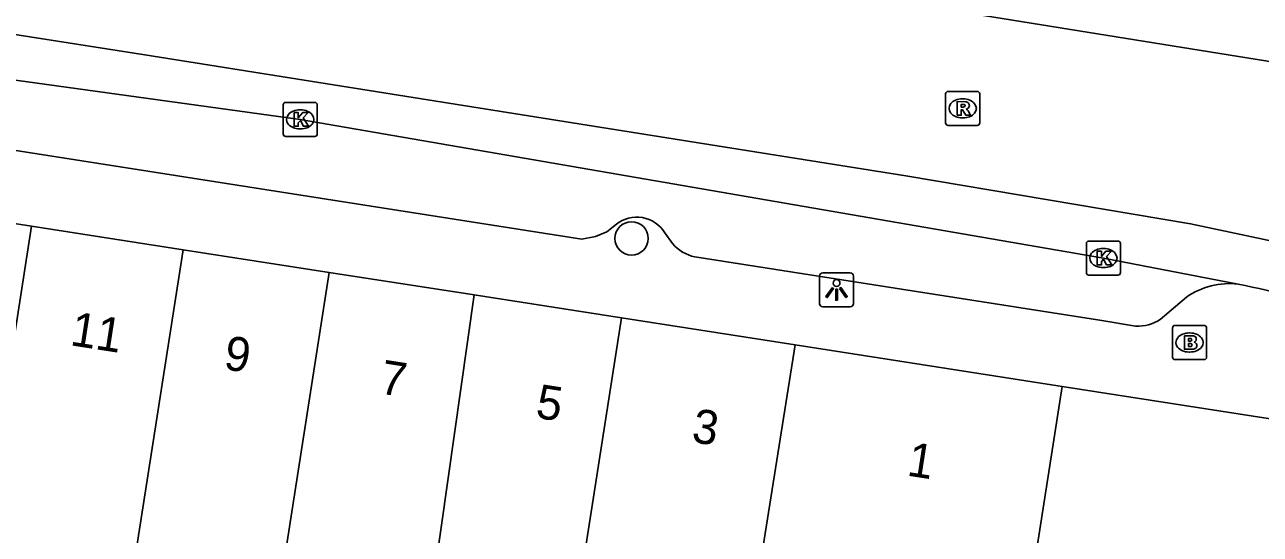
# Model space of a CAD drawing. Extents: x 162172 to 163187, y 382874 to 383684.
# Drawn here: x 162658.81 to 162695.08, y 383309.99 to 383324.93 of the extents above; entities that cross this region are included whole.
import ezdxf

# ---------------------------------------------------------------- set-up
doc = ezdxf.new("R2010")
doc.units = 0
for name, color, linetype in [('IMGEO_Boom', 7, 'Continuous'), ('IMGEO_Brandkraan', 7, 'Continuous'), ('IMGEO_Kolk', 7, 'Continuous'), ('IMGEO_Lichtpunt', 7, 'Continuous'), ('IMGEO_Pand', 7, 'Continuous'), ('IMGEO_Pand_nummerreeks', 7, 'Continuous'), ('IMGEO_Rijbaan_lokaal_gesloten', 7, 'Continuous'), ('IMGEO_Rioolput', 7, 'Continuous'), ('IMGEO_Voetpad_open', 7, 'Continuous')]:
    doc.layers.add(name, color=color, linetype=linetype)

msp = doc.modelspace()

# ---------------------------------------------------------------- linework, layer by layer
at = {"layer": 'IMGEO_Boom'}
msp.add_circle((162676.622, 383318.664), 0.489, dxfattribs=at)
at = {"layer": 'IMGEO_Brandkraan'}
for p, q in [((162692.498, 383315.185), (162692.498, 383316.037)), ((162692.573, 383316.111), (162693.425, 383316.111)), ((162693.499, 383316.037), (162693.499, 383315.185)), ((162692.986, 383315.891), (162693.011, 383315.891)), ((162693.009, 383315.331), (162692.984, 383315.331)), ((162693.425, 383315.111), (162692.573, 383315.111))]:
    msp.add_line(p, q, dxfattribs=at)
for points in [[(162692.498, 383315.185), (162692.498, 383316.037)], [(162692.573, 383316.111), (162693.425, 383316.111)], [(162693.499, 383316.037), (162693.499, 383315.185)], [(162692.846, 383315.811), (162692.846, 383315.411), (162693.059, 383315.411)], [(162693.077, 383315.811), (162692.846, 383315.811)], [(162693.025, 383315.73), (162692.971, 383315.73), (162692.971, 383315.654)], [(162692.971, 383315.654), (162693.024, 383315.654)], [(162693.033, 383315.578), (162692.971, 383315.578), (162692.971, 383315.497)], [(162692.971, 383315.497), (162693.033, 383315.497)], [(162693.425, 383315.111), (162692.573, 383315.111)]]:
    msp.add_lwpolyline(points, dxfattribs=at)
for centre, radius, start, end in [((162692.575, 383316.035), 0.0765, 91.552, 178.448), ((162692.575, 383316.035), 0.0765, 91.552, 178.448), ((162693.423, 383316.035), 0.0765, 1.552, 88.448), ((162693.423, 383316.035), 0.0765, 1.552, 88.448), ((162693.026, 383315.692), 0.0379, 267.8285, 90.9355), ((162693.034, 383315.537), 0.0404, 269.8759, 90.5077), ((162693.081, 383315.666), 0.145, 59.4692, 91.5367), ((162693.106, 383315.713), 0.0922, 285.5137, 58.1501), ((162693.111, 383315.521), 0.105, 301.3115, 78.989), ((162693.065, 383315.662), 0.251, 268.6676, 293.5347), ((162692.575, 383315.187), 0.0765, 181.552, 268.448), ((162692.575, 383315.187), 0.0765, 181.552, 268.448), ((162693.423, 383315.187), 0.0765, 271.552, 358.448), ((162693.423, 383315.187), 0.0765, 271.552, 358.448)]:
    msp.add_arc(centre, radius, start, end, dxfattribs=at)
for centre, major_axis, ratio, start_param, end_param in [((162692.985, 383315.611), (-0.387, 0.002), 0.722429, 4.712389, 7.853982), ((162693.01, 383315.611), (-0.39, 0.002), 0.717154, 1.570796, 4.712389)]:
    msp.add_ellipse(centre, major_axis=major_axis, ratio=ratio, start_param=start_param, end_param=end_param, dxfattribs=at)
at = {"layer": 'IMGEO_Kolk'}
for p, q in [((162666.394, 383321.729), (162666.394, 383322.581)), ((162666.469, 383322.655), (162667.321, 383322.655)), ((162667.395, 383322.581), (162667.395, 383321.729)), ((162666.882, 383322.435), (162666.907, 383322.435)), ((162666.905, 383321.875), (162666.88, 383321.875)), ((162667.321, 383321.655), (162666.469, 383321.655)), ((162689.97, 383317.662), (162689.97, 383318.514)), ((162690.045, 383318.588), (162690.897, 383318.588)), ((162690.971, 383318.514), (162690.971, 383317.662)), ((162690.458, 383318.368), (162690.483, 383318.368)), ((162690.481, 383317.808), (162690.456, 383317.808)), ((162690.897, 383317.588), (162690.045, 383317.588))]:
    msp.add_line(p, q, dxfattribs=at)
for points in [[(162666.394, 383321.729), (162666.394, 383322.581)], [(162666.469, 383322.655), (162667.321, 383322.655)], [(162667.395, 383322.581), (162667.395, 383321.729)], [(162666.715, 383322.355), (162666.838, 383322.355), (162666.838, 383322.204), (162666.968, 383322.355), (162667.132, 383322.355), (162666.986, 383322.204), (162667.139, 383321.955), (162666.987, 383321.955), (162666.902, 383322.119), (162666.838, 383322.052), (162666.838, 383321.955), (162666.715, 383321.955), (162666.715, 383322.355)], [(162667.321, 383321.655), (162666.469, 383321.655)], [(162689.97, 383317.662), (162689.97, 383318.514)], [(162690.045, 383318.588), (162690.897, 383318.588)], [(162690.971, 383318.514), (162690.971, 383317.662)], [(162690.291, 383318.288), (162690.414, 383318.288), (162690.414, 383318.137), (162690.544, 383318.288), (162690.708, 383318.288), (162690.562, 383318.137), (162690.715, 383317.888), (162690.563, 383317.888), (162690.478, 383318.052), (162690.414, 383317.985), (162690.414, 383317.888), (162690.291, 383317.888), (162690.291, 383318.288)], [(162690.897, 383317.588), (162690.045, 383317.588)]]:
    msp.add_lwpolyline(points, dxfattribs=at)
for centre, start, end in [((162666.471, 383322.579), 91.552, 178.448), ((162666.471, 383322.579), 91.552, 178.448), ((162667.319, 383322.579), 1.552, 88.448), ((162667.319, 383322.579), 1.552, 88.448), ((162666.471, 383321.731), 181.552, 268.448), ((162666.471, 383321.731), 181.552, 268.448), ((162667.319, 383321.731), 271.552, 358.448), ((162667.319, 383321.731), 271.552, 358.448), ((162690.047, 383318.512), 91.552, 178.448), ((162690.047, 383318.512), 91.552, 178.448), ((162690.895, 383318.512), 1.552, 88.448), ((162690.895, 383318.512), 1.552, 88.448), ((162690.047, 383317.664), 181.552, 268.448), ((162690.047, 383317.664), 181.552, 268.448), ((162690.895, 383317.664), 271.552, 358.448), ((162690.895, 383317.664), 271.552, 358.448)]:
    msp.add_arc(centre, 0.0765, start, end, dxfattribs=at)
for centre, major_axis, ratio, start_param, end_param in [((162666.881, 383322.155), (-0.387, 0.002), 0.722429, 4.712389, 7.853982), ((162666.906, 383322.155), (-0.39, 0.002), 0.717154, 1.570796, 4.712389), ((162690.457, 383318.088), (-0.387, 0.002), 0.722429, 4.712389, 7.853982), ((162690.482, 383318.088), (-0.39, 0.002), 0.717154, 1.570796, 4.712389)]:
    msp.add_ellipse(centre, major_axis=major_axis, ratio=ratio, start_param=start_param, end_param=end_param, dxfattribs=at)
at = {"layer": 'IMGEO_Lichtpunt'}
for p, q in [((162682.14, 383317.557), (162682.14, 383316.75)), ((162682.14, 383317.557), (162682.14, 383316.75)), ((162683.042, 383317.652), (162682.234, 383317.652)), ((162683.042, 383317.652), (162682.234, 383317.652)), ((162683.136, 383316.75), (162683.136, 383317.557)), ((162683.136, 383316.75), (162683.136, 383317.557)), ((162682.234, 383316.656), (162683.042, 383316.656)), ((162682.234, 383316.656), (162683.042, 383316.656))]:
    msp.add_line(p, q, dxfattribs=at)
for points in [[(162682.514, 383317.221), (162682.553, 383317.193), (162682.365, 383316.931), (162682.327, 383316.958), (162682.514, 383317.221)], [(162682.616, 383317.173), (162682.663, 383317.173), (162682.663, 383316.851), (162682.616, 383316.851), (162682.616, 383317.173)], [(162682.726, 383317.193), (162682.764, 383317.22), (162682.951, 383316.958), (162682.912, 383316.93), (162682.726, 383317.193)]]:
    msp.add_lwpolyline(points, dxfattribs=at)
msp.add_circle((162682.639, 383317.355), 0.0994, dxfattribs=at)
for centre, start, end in [((162682.234, 383317.557), 90, 180), ((162682.234, 383317.557), 90, 180), ((162683.042, 383317.557), 0, 90), ((162683.042, 383317.557), 0, 90), ((162682.234, 383316.75), 180, 270), ((162682.234, 383316.75), 180, 270), ((162683.042, 383316.75), 270, 0), ((162683.042, 383316.75), 270, 360)]:
    msp.add_arc(centre, 0.0946, start, end, dxfattribs=at)
at = {"layer": 'IMGEO_Pand'}
for points in [[(162659.009, 383319.026), (162654.479, 383319.731)], [(162659.009, 383319.026), (162656.415, 383302.367), (162656.023, 383299.909)], [(162663.456, 383318.334), (162659.009, 383319.026)], [(162661.683, 383306.957), (162662.178, 383310.134), (162663.456, 383318.334)], [(162663.456, 383318.334), (162667.748, 383317.667)], [(162667.748, 383317.667), (162665.136, 383300.927)], [(162672.001, 383317.005), (162667.748, 383317.667)], [(162670.841, 383308.804), (162672.001, 383317.005)], [(162676.322, 383316.333), (162672.001, 383317.005)], [(162676.322, 383316.333), (162674.407, 383304.066)], [(162681.42, 383315.54), (162676.322, 383316.333)], [(162680.169, 383307.671), (162681.42, 383315.54)], [(162681.42, 383315.54), (162689.258, 383314.32)], [(162689.258, 383314.32), (162688.459, 383309.183)], [(162698.021, 383312.957), (162689.258, 383314.32)]]:
    msp.add_lwpolyline(points, dxfattribs=at)
at = {"layer": 'IMGEO_Rijbaan_lokaal_gesloten'}
for points in [[(162627.21, 383334.45), (162667.305, 383328.139), (162686.155, 383325.334), (162698.267, 383323.385), (162704.23, 383322.378), (162706.089, 383321.777), (162707.381, 383321.359), (162716.105, 383318.242), (162719.766, 383316.606), (162722.803, 383314.892), (162728.412, 383311.307), (162735.656, 383306.164), (162738.772, 383303.437), (162741.887, 383300.164), (162744.614, 383296.969), (162751.245, 383288.934), (162759.102, 383279.436)], [(162614.538, 383329.866), (162617.849, 383329.326), (162640.05, 383325.87), (162666.895, 383322.156), (162690.471, 383318.089), (162694.423, 383317.323)], [(162643.197, 383327.047), (162662.339, 383324.046), (162684.675, 383320.5), (162693.028, 383319.097), (162697.78, 383318.084), (162700.292, 383317.242), (162700.737, 383317.078), (162701.541, 383316.806), (162707.088, 383314.928), (162713.047, 383312.279), (162718.051, 383309.824), (162725.217, 383305.07), (162729.268, 383302.265), (162732.618, 383299.46), (162735.188, 383297.122), (162737.681, 383294.706), (162741.264, 383290.81), (162746.988, 383284.773), (162754.973, 383275.848)]]:
    msp.add_lwpolyline(points, dxfattribs=at)
msp.add_arc((162682.598, 383260.83), 57.718, 71.48215, 78.17758, dxfattribs=at)
at = {"layer": 'IMGEO_Rioolput'}
for p, q in [((162685.839, 383322.052), (162685.839, 383322.904)), ((162685.914, 383322.978), (162686.766, 383322.978)), ((162686.84, 383322.904), (162686.84, 383322.052)), ((162686.327, 383322.758), (162686.352, 383322.758)), ((162686.35, 383322.198), (162686.325, 383322.198)), ((162686.766, 383321.978), (162685.914, 383321.978))]:
    msp.add_line(p, q, dxfattribs=at)
for points in [[(162685.839, 383322.052), (162685.839, 383322.904)], [(162685.914, 383322.978), (162686.766, 383322.978)], [(162686.84, 383322.904), (162686.84, 383322.052)], [(162686.428, 383322.676), (162686.176, 383322.678), (162686.176, 383322.278)], [(162686.354, 383322.597), (162686.3, 383322.597), (162686.3, 383322.516)], [(162686.3, 383322.516), (162686.352, 383322.516)], [(162686.176, 383322.278), (162686.3, 383322.278), (162686.3, 383322.44), (162686.311, 383322.44)], [(162686.358, 383322.411), (162686.429, 383322.278), (162686.569, 383322.278), (162686.504, 383322.404)], [(162686.766, 383321.978), (162685.914, 383321.978)]]:
    msp.add_lwpolyline(points, dxfattribs=at)
for centre, radius, start, end in [((162685.916, 383322.902), 0.0765, 91.552, 178.448), ((162685.916, 383322.902), 0.0765, 91.552, 178.448), ((162686.764, 383322.902), 0.0765, 1.552, 88.448), ((162686.764, 383322.902), 0.0765, 1.552, 88.448), ((162686.336, 383322.705), 0.19, 274.7715, 282.9687), ((162686.36, 383322.501), 0.0964, 77.0061, 93.1865), ((162686.374, 383322.558), 0.0378, 276.6634, 79.6772), ((162686.427, 383322.566), 0.109, 350.3612, 89.416), ((162686.425, 383322.566), 0.112, 277.5842, 350.9817), ((162686.31, 383322.387), 0.0533, 26.0293, 88.6989), ((162686.409, 383322.351), 0.108, 29.5134, 73.7905), ((162685.916, 383322.054), 0.0765, 181.552, 268.448), ((162685.916, 383322.054), 0.0765, 181.552, 268.448), ((162686.764, 383322.054), 0.0765, 271.552, 358.448), ((162686.764, 383322.054), 0.0765, 271.552, 358.448)]:
    msp.add_arc(centre, radius, start, end, dxfattribs=at)
for centre, major_axis, ratio, start_param, end_param in [((162686.326, 383322.478), (-0.387, 0.002), 0.722429, 4.712389, 7.853982), ((162686.351, 383322.478), (-0.39, 0.002), 0.717154, 1.570796, 4.712389)]:
    msp.add_ellipse(centre, major_axis=major_axis, ratio=ratio, start_param=start_param, end_param=end_param, dxfattribs=at)
at = {"layer": 'IMGEO_Voetpad_open'}
for points in [[(162651.106, 383322.943), (162651.352, 383322.618), (162651.606, 383322.432), (162651.984, 383322.267), (162675.159, 383318.642), (162675.566, 383318.718), (162675.894, 383318.855), (162676.175, 383319.078)], [(162677.594, 383318.832), (162677.827, 383318.511)], [(162678.475, 383318.121), (162690.427, 383316.255), (162691.416, 383316.09)], [(162692.14, 383316.29), (162692.907, 383316.94)]]:
    msp.add_lwpolyline(points, dxfattribs=at)
for centre, radius, start, end in [((162676.776, 383318.331), 0.959, 31.4813, 128.8485), ((162678.753, 383319.317), 1.228, 221.0209, 256.8957), ((162694.168, 383315.141), 2.197, 83.3312, 125.0257), ((162691.474, 383317.291), 1.202, 267.239, 303.6459)]:
    msp.add_arc(centre, radius, start, end, dxfattribs=at)

# ---------------------------------------------------------------- texts
at = {"layer": 'IMGEO_Pand_nummerreeks'}
for s, rotation, p in [('11', 351.1535, (162660.114, 383315.535)), ('9', 351.1561, (162664.618, 383314.833)), ('7', 351.1561, (162669.197, 383314.121)), ('5', 351.1535, (162673.776, 383313.408)), ('3', 351.1535, (162678.355, 383312.696)), ('1', 351.1528, (162684.676, 383311.712))]:
    msp.add_text(s, height=1, rotation=rotation, dxfattribs=at).set_placement(p)

doc.saveas('drawing.dxf')
